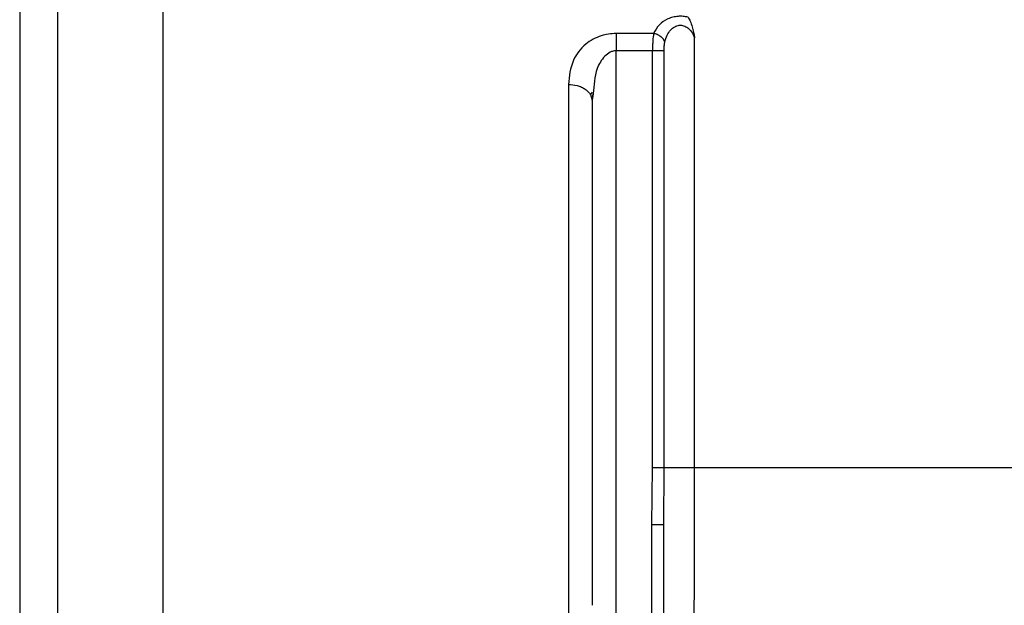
# Model space of a CAD drawing. Header units: inches. Extents: x 170 to 312, y 215 to 248.
# Tile 397 of 529: x 250.215 to 250.3165, y 243.3066 to 243.3669. Entities that reach past the tile are written whole.
import ezdxf

# ---------------------------------------------------------------- set-up
doc = ezdxf.new("R2010")
doc.units = ezdxf.units.IN
doc.header["$LTSCALE"] = 0.25
doc.header["$MEASUREMENT"] = 0
doc.layers.add('MOTOR LH', color=7, linetype='Continuous')

msp = doc.modelspace()

# ---------------------------------------------------------------- linework, layer by layer
at = {"layer": 'MOTOR LH'}
for p, q in [((250.21891, 243.30008), (250.21891, 243.39268)), ((250.22974, 243.39119), (250.22974, 243.30008)), ((250.28037, 243.36552), (250.27649, 243.36552)), ((250.2846, 243.32075), (250.2846, 243.36509)), ((250.27649, 243.2647), (250.27649, 243.36373)), ((250.28025, 243.36373), (250.27649, 243.36373)), ((250.28025, 243.32075), (250.28025, 243.36373)), ((250.28145, 243.32075), (250.28145, 243.36373)), ((250.27157, 243.36026), (250.27157, 243.28044)), ((250.27385, 243.35923), (250.27403, 243.35863)), ((250.27386, 243.3592), (250.27406, 243.35948)), ((250.27413, 243.3593), (250.27403, 243.35863)), ((250.27403, 243.35864), (250.27413, 243.3593)), ((250.28018, 243.31485), (250.28025, 243.32075)), ((250.28141, 243.31485), (250.28145, 243.32075)), ((250.28018, 243.2647), (250.28018, 243.31485)), ((250.28141, 243.2647), (250.28141, 243.31485))]:
    msp.add_line(p, q, dxfattribs=at)
at = {"layer": 'MOTOR LH', "flags": 128}
msp.add_lwpolyline([(250.2846, 243.32075), (250.29001, 243.32075), (250.29612, 243.32075), (250.3029, 243.32075), (250.31027, 243.32075), (250.31818, 243.32075), (250.32657, 243.32075), (250.33536, 243.32075), (250.34448, 243.32075), (250.35385, 243.32075), (250.3634, 243.32075), (250.37304, 243.32075), (250.3827, 243.32075), (250.3923, 243.32075), (250.40175, 243.32075), (250.41098, 243.32075), (250.4199, 243.32075), (250.42845, 243.32075), (250.43656, 243.32075), (250.44415, 243.32075), (250.45116, 243.32075), (250.45753, 243.32075)], dxfattribs=at)
at = {"layer": 'MOTOR LH'}
for points, knots in [([(250.21497, 243.38874), (250.21497, 243.38874), (250.21497, 243.38889), (250.21497, 243.38838), (250.21497, 243.38713), (250.21497, 243.38491), (250.21497, 243.38186), (250.21497, 243.378), (250.21497, 243.37337), (250.21497, 243.36802), (250.21497, 243.36199), (250.21497, 243.35538), (250.21497, 243.34823), (250.21497, 243.34064), (250.21497, 243.33267), (250.21497, 243.32442), (250.21497, 243.31598), (250.21497, 243.30744), (250.21497, 243.30175), (250.21497, 243.2989)], [0, 0, 0, 0, 0.0000093, 0.0625137, 0.1250082, 0.1875126, 0.250007, 0.3125114, 0.3750059, 0.4375103, 0.5000047, 0.5625089, 0.6250036, 0.6875077, 0.7500024, 0.8125068, 0.8750012, 0.9374981, 1, 1, 1, 1]), ([(250.28392, 243.3672), (250.28375, 243.36723), (250.28342, 243.3673), (250.28287, 243.3673), (250.28234, 243.36721), (250.28163, 243.36697), (250.28084, 243.36642), (250.28053, 243.36583), (250.28037, 243.36552)], [0, 0, 0, 0, 0.108367, 0.215346, 0.327773, 0.444471, 0.703936, 1, 1, 1, 1]), ([(250.28152, 243.36463), (250.28159, 243.36487), (250.28172, 243.36531), (250.28207, 243.36586), (250.28244, 243.36618), (250.28277, 243.36632), (250.283, 243.36638), (250.28324, 243.36638), (250.28356, 243.36631), (250.28395, 243.36609), (250.28434, 243.36566), (250.28451, 243.36529), (250.2846, 243.36509)], [0, 0, 0, 0, 0.175477, 0.313183, 0.432354, 0.483804, 0.531632, 0.576968, 0.623499, 0.726291, 0.847383, 1, 1, 1, 1]), ([(250.28392, 243.3672), (250.284, 243.36706), (250.28416, 243.36678), (250.2844, 243.36606), (250.28452, 243.36547), (250.2846, 243.36509)], [0, 0, 0, 0, 0.238398, 0.511108, 1, 1, 1, 1]), ([(250.27649, 243.36552), (250.27623, 243.36551), (250.2757, 243.36549), (250.27489, 243.36528), (250.27408, 243.36494), (250.27297, 243.36417), (250.27182, 243.36263), (250.27166, 243.36112), (250.27157, 243.36026)], [0, 0, 0, 0, 0.080039, 0.161769, 0.263768, 0.372437, 0.64375, 1, 1, 1, 1]), ([(250.28037, 243.36552), (250.28034, 243.36529), (250.28028, 243.36492), (250.28026, 243.36428), (250.28025, 243.36392), (250.28025, 243.36373)], [0, 0, 0, 0, 0.460232, 0.720308, 1, 1, 1, 1]), ([(250.28152, 243.36463), (250.28148, 243.36473), (250.28139, 243.36493), (250.28111, 243.3652), (250.28076, 243.36542), (250.2805, 243.36549), (250.28037, 243.36552)], [0, 0, 0, 0, 0.2423588, 0.4990971, 0.756326, 1, 1, 1, 1]), ([(250.28145, 243.36373), (250.28145, 243.3639), (250.28146, 243.36422), (250.2815, 243.3645), (250.28152, 243.36463)], [0, 0, 0, 0, 0.545704, 1, 1, 1, 1]), ([(250.27649, 243.36373), (250.27639, 243.36373), (250.27618, 243.36371), (250.27576, 243.36355), (250.27508, 243.36301), (250.27429, 243.36157), (250.2742, 243.36018), (250.27413, 243.3593)], [0, 0, 0, 0, 0.051321, 0.105549, 0.23071, 0.507173, 1, 1, 1, 1]), ([(250.27157, 243.36026), (250.27188, 243.36024), (250.27235, 243.36021), (250.27293, 243.36), (250.27332, 243.35979), (250.27364, 243.35953), (250.27378, 243.35933), (250.27385, 243.35923)], [0, 0, 0, 0, 0.314849, 0.484338, 0.657424, 0.830511, 1, 1, 1, 1]), ([(250.28456, 243.30554), (250.28457, 243.30789), (250.2846, 243.3126), (250.2846, 243.31803), (250.2846, 243.32075)], [0, 0, 0, 0, 0.50058, 1, 1, 1, 1])]:
    msp.add_open_spline(points, degree=3, knots=knots, dxfattribs=at)
for points in [[(250.27649, 243.36552), (250.27649, 243.3654), (250.27649, 243.36515), (250.27649, 243.36471), (250.27649, 243.36423), (250.27649, 243.3639), (250.27649, 243.36373)], [(250.28145, 243.36373), (250.28141, 243.36373), (250.28132, 243.36373), (250.28103, 243.36373), (250.28067, 243.36373), (250.28039, 243.36373), (250.28025, 243.36373)], [(250.27403, 243.35863), (250.27403, 243.35491), (250.27403, 243.34747), (250.27403, 243.33452), (250.27403, 243.32078), (250.27403, 243.3113), (250.27403, 243.30655)], [(250.28025, 243.32075), (250.28039, 243.32075), (250.28067, 243.32075), (250.28103, 243.32075), (250.28132, 243.32075), (250.28141, 243.32075), (250.28145, 243.32075)], [(250.28145, 243.32075), (250.28151, 243.32075), (250.28161, 243.32075), (250.28194, 243.32075), (250.28236, 243.32075), (250.28285, 243.32075), (250.28337, 243.32075), (250.28386, 243.32075), (250.2843, 243.32075), (250.2845, 243.32075), (250.2846, 243.32075)], [(250.28141, 243.31485), (250.28139, 243.31485), (250.28135, 243.31485), (250.28107, 243.31485), (250.28066, 243.31485), (250.28034, 243.31485), (250.28018, 243.31485)]]:
    msp.add_open_spline(points, degree=3, dxfattribs=at)

doc.saveas('drawing.dxf')
